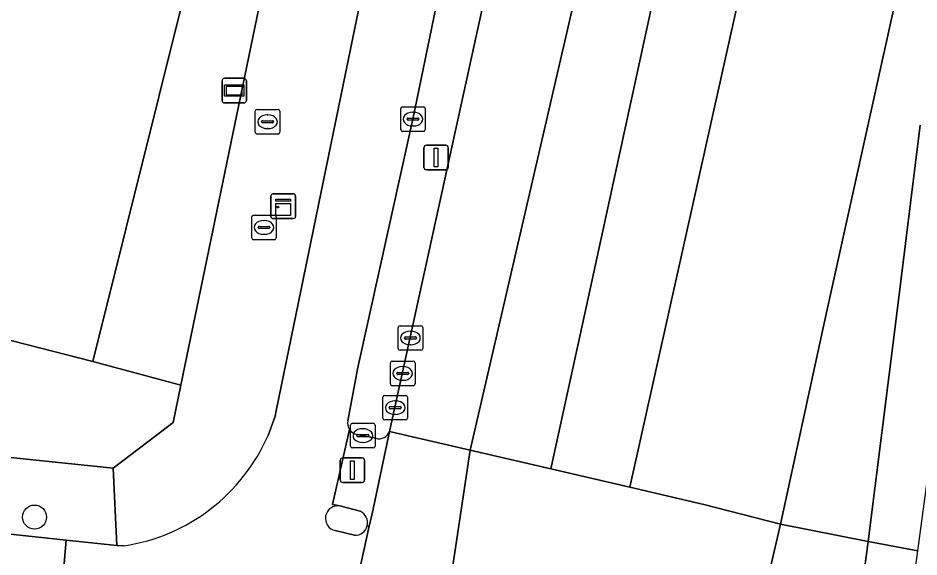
# Model space of a CAD drawing. Extents: x 161771 to 163125, y 382475 to 383179.
# Drawn here: x 163009.4 to 163046.07, y 382495.05 to 382516.98 of the extents above; entities that cross this region are included whole.
import ezdxf

# ---------------------------------------------------------------- set-up
doc = ezdxf.new("R2010")
doc.units = 0
for name, color, linetype in [('IMGEO_Berm_gesloten', 7, 'Continuous'), ('IMGEO_Berm_groen', 7, 'Continuous'), ('IMGEO_Boom', 7, 'Continuous'), ('IMGEO_Brandkraan', 7, 'Continuous'), ('IMGEO_Fietspad_gesloten', 7, 'Continuous'), ('IMGEO_Fietspad_open', 7, 'Continuous'), ('IMGEO_Kast', 7, 'Continuous'), ('IMGEO_Kolk', 7, 'Continuous'), ('IMGEO_Rijbaan_regionaal_gesloten', 7, 'Continuous'), ('IMGEO_Rioolput', 7, 'Continuous'), ('IMGEO_Terreindeel_gesloten', 7, 'Continuous'), ('IMGEO_Verkeersbordpaal', 7, 'Continuous'), ('IMGEO_Verkeerseiland_open', 7, 'Continuous'), ('IMGEO_Verkeersregelinstallatiepaal', 7, 'Continuous'), ('IMGEO_Verklikker', 7, 'Continuous'), ('IMGEO_Voetpad_open', 7, 'Continuous')]:
    doc.layers.add(name, color=color, linetype=linetype)

msp = doc.modelspace()

# ---------------------------------------------------------------- linework, layer by layer
at = {"layer": 'IMGEO_Berm_gesloten'}
msp.add_lwpolyline([(163085.808, 382697.375), (163084.839, 382697.583), (163080.675, 382678.66), (163074.573, 382651.19), (163069.59, 382628.557), (163062.679, 382597.162), (163055.744, 382565.749), (163050.52, 382542.19), (163049.44, 382537.321), (163047.048, 382526.523), (163045.764, 382520.643), (163042.312, 382505.001), (163040.438, 382496.39), (163044.005, 382495.679), (163045.134, 382504.639), (163046.123, 382512.629)], dxfattribs=at)
at = {"layer": 'IMGEO_Berm_groen'}
for points in [[(163025.291, 382568.616), (163028.602, 382567.802), (163012.447, 382503.008), (163016.029, 382502.044), (163029.491, 382567.093)], [(163033.357, 382551.537), (163031.845, 382544.131), (163031.765, 382543.291), (163028.616, 382528.113), (163025.475, 382512.871), (163023.232, 382502.762), (163022.825, 382500.598)], [(163024.525, 382500.164), (163031.418, 382531.598)], [(163023.201, 382500.039), (163023.966, 382499.88)]]:
    msp.add_lwpolyline(points, dxfattribs=at)
msp.add_lwpolyline([(163012.447, 382503.008), (163000, 382506.191), (162994.907, 382507.493), (162983.876, 382507.397), (162983.672, 382504.959), (162995.288, 382502.503), (162995.623, 382500.504), (163000, 382500.049), (163000.471, 382500), (163013.282, 382498.668), (163015.032, 382500), (163015.713, 382500.518), (163016.029, 382502.044)], close=True, dxfattribs=at)
for centre, radius, start, end in [((163023.285, 382500.5), 0.47, 167.9239, 213.7763), ((163023.279, 382500.496), 0.464, 213.8282, 260.2685), ((163024.093, 382500.323), 0.46, 254.0229, 339.8428)]:
    msp.add_arc(centre, radius, start, end, dxfattribs=at)
at = {"layer": 'IMGEO_Boom'}
msp.add_circle((163010.074, 382496.676), 0.489, dxfattribs=at)
at = {"layer": 'IMGEO_Brandkraan'}
for p, q in [((163019.134, 382513.263), (163019.986, 382513.263)), ((163019.059, 382512.337), (163019.059, 382513.189)), ((163019.547, 382513.043), (163019.572, 382513.043)), ((163020.06, 382513.189), (163020.06, 382512.337)), ((163019.318, 382512.757), (163019.318, 382512.769)), ((163019.756, 382512.72), (163019.358, 382512.72)), ((163019.361, 382512.806), (163019.759, 382512.806)), ((163019.802, 382512.769), (163019.802, 382512.757)), ((163019.986, 382512.263), (163019.134, 382512.263)), ((163019.57, 382512.483), (163019.545, 382512.483))]:
    msp.add_line(p, q, dxfattribs=at)
for points in [[(163019.134, 382513.263), (163019.986, 382513.263)], [(163019.059, 382512.337), (163019.059, 382513.189)], [(163020.06, 382513.189), (163020.06, 382512.337)], [(163019.986, 382512.263), (163019.134, 382512.263)]]:
    msp.add_lwpolyline(points, dxfattribs=at)
for centre, radius, start, end in [((163019.136, 382513.187), 0.0765, 91.552, 178.448), ((163019.136, 382513.187), 0.0765, 91.552, 178.448), ((163019.984, 382513.187), 0.0765, 1.552, 88.448), ((163019.984, 382513.187), 0.0765, 1.552, 88.448), ((163019.358, 382512.766), 0.0403, 85.8775, 175.7526), ((163019.355, 382512.756), 0.0366, 178.938, 274.7102), ((163019.759, 382512.763), 0.043, 264.8664, 352.4533), ((163019.763, 382512.768), 0.0386, 1.7309, 96.639), ((163019.136, 382512.339), 0.0765, 181.552, 268.448), ((163019.136, 382512.339), 0.0765, 181.552, 268.448), ((163019.984, 382512.339), 0.0765, 271.552, 358.448), ((163019.984, 382512.339), 0.0765, 271.552, 358.448)]:
    msp.add_arc(centre, radius, start, end, dxfattribs=at)
for centre, major_axis, ratio, start_param, end_param in [((163019.546, 382512.763), (-0.387, 0.002), 0.722429, 4.712389, 7.853982), ((163019.571, 382512.763), (-0.39, 0.002), 0.717154, 1.570796, 4.712389)]:
    msp.add_ellipse(centre, major_axis=major_axis, ratio=ratio, start_param=start_param, end_param=end_param, dxfattribs=at)
at = {"layer": 'IMGEO_Fietspad_gesloten'}
msp.add_lwpolyline([(162990.262, 382494.362), (163011.06, 382492.234), (163011.361, 382495.742), (163000, 382496.951), (162986.836, 382498.352)], dxfattribs=at)
at = {"layer": 'IMGEO_Fietspad_open'}
for points in [[(163034.118, 382551.565), (163033.589, 382568.56), (163033.42, 382566.736), (163030.95, 382554.744), (163019.914, 382500.999), (163019.869, 382500.783), (163019.579, 382500)], [(163022.825, 382500.598), (163023.232, 382502.762), (163025.475, 382512.871), (163028.616, 382528.113), (163031.765, 382543.291)], [(163022.507, 382497.13), (163022.206, 382497.193), (163022.894, 382500.238)], [(163023.094, 382495.942), (163022.314, 382496.123)], [(163022.942, 382492.898), (163023.701, 382496.302), (163023.614, 382496.32)], [(163013.716, 382495.506), (163013.427, 382495.522), (163011.361, 382495.742), (163011.06, 382492.234)]]:
    msp.add_lwpolyline(points, dxfattribs=at)
for centre, radius, start, end in [((163023.285, 382500.5), 0.47, 167.9239, 213.7763), ((163012.598, 382503.036), 7.612, 278.4435, 336.497), ((163022.427, 382496.623), 0.513, 80.9989, 257.3018), ((163023.135, 382496.432), 0.492, 265.1896, 346.8389)]:
    msp.add_arc(centre, radius, start, end, dxfattribs=at)
at = {"layer": 'IMGEO_Kast'}
for p, q in [((163019.696, 382508.902), (163019.696, 382509.743)), ((163019.696, 382509.743), (163019.696, 382508.902)), ((163019.771, 382509.827), (163020.612, 382509.827)), ((163020.612, 382509.827), (163019.771, 382509.827)), ((163020.696, 382509.752), (163020.696, 382508.911)), ((163020.696, 382508.911), (163020.696, 382509.752)), ((163020.621, 382508.827), (163019.78, 382508.827)), ((163019.78, 382508.827), (163020.621, 382508.827))]:
    msp.add_line(p, q, dxfattribs=at)
for points in [[(163019.891, 382509.617), (163020.491, 382509.617), (163020.491, 382509.532), (163019.891, 382509.532), (163019.891, 382509.617)], [(163019.891, 382509.442), (163020.491, 382509.442), (163020.491, 382508.953), (163019.891, 382508.953), (163019.891, 382509.442)]]:
    msp.add_lwpolyline(points, dxfattribs=at)
msp.add_circle((163019.975, 382509.291), 0.0377, dxfattribs=at)
for centre, start, end in [((163019.774, 382509.749), 92.4484, 184.2845), ((163019.774, 382509.749), 92.4484, 184.2845), ((163020.618, 382509.749), 2.4484, 94.2845), ((163020.618, 382509.749), 2.4484, 94.2845), ((163019.774, 382508.905), 182.4484, 274.2845), ((163019.774, 382508.905), 182.4484, 274.2845), ((163020.618, 382508.905), 272.4484, 4.2845), ((163020.618, 382508.905), 272.4484, 4.2845)]:
    msp.add_arc(centre, 0.0779, start, end, dxfattribs=at)
at = {"layer": 'IMGEO_Kolk'}
for p, q in [((163024.979, 382512.445), (163024.979, 382513.297)), ((163025.054, 382513.371), (163025.906, 382513.371)), ((163025.98, 382513.297), (163025.98, 382512.445)), ((163025.281, 382512.914), (163025.679, 382512.914)), ((163025.467, 382513.151), (163025.492, 382513.151)), ((163025.238, 382512.865), (163025.238, 382512.877)), ((163025.676, 382512.828), (163025.278, 382512.828)), ((163025.49, 382512.591), (163025.465, 382512.591)), ((163025.722, 382512.877), (163025.722, 382512.865)), ((163025.906, 382512.371), (163025.054, 382512.371)), ((163024.95, 382504.462), (163025.802, 382504.462)), ((163024.875, 382503.536), (163024.875, 382504.388)), ((163025.363, 382504.242), (163025.388, 382504.242)), ((163025.876, 382504.388), (163025.876, 382503.536)), ((163025.134, 382503.956), (163025.134, 382503.968)), ((163025.572, 382503.919), (163025.174, 382503.919)), ((163025.177, 382504.005), (163025.575, 382504.005)), ((163025.618, 382503.968), (163025.618, 382503.956)), ((163025.802, 382503.462), (163024.95, 382503.462)), ((163025.386, 382503.682), (163025.361, 382503.682)), ((163024.635, 382503.022), (163025.487, 382503.022)), ((163024.56, 382502.096), (163024.56, 382502.948)), ((163025.048, 382502.802), (163025.073, 382502.802)), ((163025.561, 382502.948), (163025.561, 382502.096)), ((163024.819, 382502.516), (163024.819, 382502.528)), ((163025.257, 382502.479), (163024.859, 382502.479)), ((163024.862, 382502.565), (163025.26, 382502.565)), ((163025.303, 382502.528), (163025.303, 382502.516)), ((163025.487, 382502.022), (163024.635, 382502.022)), ((163025.071, 382502.242), (163025.046, 382502.242)), ((163024.255, 382500.701), (163024.255, 382501.553)), ((163024.33, 382501.627), (163025.182, 382501.627)), ((163025.256, 382501.553), (163025.256, 382500.701)), ((163024.557, 382501.17), (163024.955, 382501.17)), ((163024.743, 382501.407), (163024.768, 382501.407)), ((163024.514, 382501.121), (163024.514, 382501.133)), ((163024.952, 382501.084), (163024.554, 382501.084)), ((163024.766, 382500.847), (163024.741, 382500.847)), ((163024.998, 382501.133), (163024.998, 382501.121)), ((163023.012, 382500.49), (163023.864, 382500.49)), ((163025.182, 382500.627), (163024.33, 382500.627)), ((163022.937, 382499.564), (163022.937, 382500.416)), ((163023.425, 382500.27), (163023.45, 382500.27)), ((163023.938, 382500.416), (163023.938, 382499.564)), ((163023.196, 382499.984), (163023.196, 382499.996)), ((163023.634, 382499.947), (163023.236, 382499.947)), ((163023.239, 382500.033), (163023.637, 382500.033)), ((163023.448, 382499.71), (163023.423, 382499.71)), ((163023.68, 382499.996), (163023.68, 382499.984)), ((163023.864, 382499.49), (163023.012, 382499.49))]:
    msp.add_line(p, q, dxfattribs=at)
for points in [[(163024.979, 382512.445), (163024.979, 382513.297)], [(163025.054, 382513.371), (163025.906, 382513.371)], [(163025.98, 382513.297), (163025.98, 382512.445)], [(163025.906, 382512.371), (163025.054, 382512.371)], [(163024.95, 382504.462), (163025.802, 382504.462)], [(163024.875, 382503.536), (163024.875, 382504.388)], [(163025.876, 382504.388), (163025.876, 382503.536)], [(163025.802, 382503.462), (163024.95, 382503.462)], [(163024.635, 382503.022), (163025.487, 382503.022)], [(163024.56, 382502.096), (163024.56, 382502.948)], [(163025.561, 382502.948), (163025.561, 382502.096)], [(163025.487, 382502.022), (163024.635, 382502.022)], [(163024.255, 382500.701), (163024.255, 382501.553)], [(163024.33, 382501.627), (163025.182, 382501.627)], [(163025.256, 382501.553), (163025.256, 382500.701)], [(163023.012, 382500.49), (163023.864, 382500.49)], [(163025.182, 382500.627), (163024.33, 382500.627)], [(163022.937, 382499.564), (163022.937, 382500.416)], [(163023.938, 382500.416), (163023.938, 382499.564)], [(163023.864, 382499.49), (163023.012, 382499.49)]]:
    msp.add_lwpolyline(points, dxfattribs=at)
for centre, radius, start, end in [((163025.056, 382513.295), 0.0765, 91.552, 178.448), ((163025.056, 382513.295), 0.0765, 91.552, 178.448), ((163025.904, 382513.295), 0.0765, 1.552, 88.448), ((163025.904, 382513.295), 0.0765, 1.552, 88.448), ((163025.278, 382512.874), 0.0403, 85.8775, 175.7526), ((163025.683, 382512.876), 0.0386, 1.7309, 96.639), ((163025.275, 382512.864), 0.0366, 178.938, 274.7102), ((163025.679, 382512.871), 0.043, 264.8664, 352.4533), ((163025.056, 382512.447), 0.0765, 181.552, 268.448), ((163025.056, 382512.447), 0.0765, 181.552, 268.448), ((163025.904, 382512.447), 0.0765, 271.552, 358.448), ((163025.904, 382512.447), 0.0765, 271.552, 358.448), ((163024.952, 382504.386), 0.0765, 91.552, 178.448), ((163024.952, 382504.386), 0.0765, 91.552, 178.448), ((163025.8, 382504.386), 0.0765, 1.552, 88.448), ((163025.8, 382504.386), 0.0765, 1.552, 88.448), ((163025.174, 382503.965), 0.0403, 85.8775, 175.7526), ((163025.171, 382503.955), 0.0366, 178.938, 274.7102), ((163025.575, 382503.962), 0.043, 264.8664, 352.4533), ((163025.579, 382503.967), 0.0386, 1.7309, 96.639), ((163024.952, 382503.538), 0.0765, 181.552, 268.448), ((163024.952, 382503.538), 0.0765, 181.552, 268.448), ((163025.8, 382503.538), 0.0765, 271.552, 358.448), ((163025.8, 382503.538), 0.0765, 271.552, 358.448), ((163024.637, 382502.946), 0.0765, 91.552, 178.448), ((163024.637, 382502.946), 0.0765, 91.552, 178.448), ((163025.485, 382502.946), 0.0765, 1.552, 88.448), ((163025.485, 382502.946), 0.0765, 1.552, 88.448), ((163024.859, 382502.525), 0.0403, 85.8775, 175.7526), ((163024.856, 382502.515), 0.0366, 178.938, 274.7102), ((163025.26, 382502.522), 0.043, 264.8664, 352.4533), ((163025.264, 382502.527), 0.0386, 1.7309, 96.639), ((163024.637, 382502.098), 0.0765, 181.552, 268.448), ((163024.637, 382502.098), 0.0765, 181.552, 268.448), ((163025.485, 382502.098), 0.0765, 271.552, 358.448), ((163025.485, 382502.098), 0.0765, 271.552, 358.448), ((163024.332, 382501.551), 0.0765, 91.552, 178.448), ((163024.332, 382501.551), 0.0765, 91.552, 178.448), ((163025.18, 382501.551), 0.0765, 1.552, 88.448), ((163025.18, 382501.551), 0.0765, 1.552, 88.448), ((163024.554, 382501.13), 0.0403, 85.8775, 175.7526), ((163024.959, 382501.132), 0.0386, 1.7309, 96.639), ((163024.551, 382501.12), 0.0366, 178.938, 274.7102), ((163024.955, 382501.127), 0.043, 264.8664, 352.4533), ((163023.014, 382500.414), 0.0765, 91.552, 178.448), ((163023.014, 382500.414), 0.0765, 91.552, 178.448), ((163023.862, 382500.414), 0.0765, 1.552, 88.448), ((163023.862, 382500.414), 0.0765, 1.552, 88.448), ((163024.332, 382500.703), 0.0765, 181.552, 268.448), ((163024.332, 382500.703), 0.0765, 181.552, 268.448), ((163025.18, 382500.703), 0.0765, 271.552, 358.448), ((163025.18, 382500.703), 0.0765, 271.552, 358.448), ((163023.236, 382499.993), 0.0403, 85.8775, 175.7526), ((163023.233, 382499.983), 0.0366, 178.938, 274.7102), ((163023.637, 382499.99), 0.043, 264.8664, 352.4533), ((163023.641, 382499.995), 0.0386, 1.7309, 96.639), ((163023.014, 382499.566), 0.0765, 181.552, 268.448), ((163023.014, 382499.566), 0.0765, 181.552, 268.448), ((163023.862, 382499.566), 0.0765, 271.552, 358.448), ((163023.862, 382499.566), 0.0765, 271.552, 358.448)]:
    msp.add_arc(centre, radius, start, end, dxfattribs=at)
for centre, major_axis, ratio, start_param, end_param in [((163025.466, 382512.871), (-0.387, 0.002), 0.722429, 4.712389, 7.853982), ((163025.491, 382512.871), (-0.39, 0.002), 0.717154, 1.570796, 4.712389), ((163025.362, 382503.962), (-0.387, 0.002), 0.722429, 4.712389, 7.853982), ((163025.387, 382503.962), (-0.39, 0.002), 0.717154, 1.570796, 4.712389), ((163025.047, 382502.522), (-0.387, 0.002), 0.722429, 4.712389, 7.853982), ((163025.072, 382502.522), (-0.39, 0.002), 0.717154, 1.570796, 4.712389), ((163024.742, 382501.127), (-0.387, 0.002), 0.722429, 4.712389, 7.853982), ((163024.767, 382501.127), (-0.39, 0.002), 0.717154, 1.570796, 4.712389), ((163023.424, 382499.99), (-0.387, 0.002), 0.722429, 4.712389, 7.853982), ((163023.449, 382499.99), (-0.39, 0.002), 0.717154, 1.570796, 4.712389)]:
    msp.add_ellipse(centre, major_axis=major_axis, ratio=ratio, start_param=start_param, end_param=end_param, dxfattribs=at)
at = {"layer": 'IMGEO_Rijbaan_regionaal_gesloten'}
for points in [[(163084.839, 382697.583), (163081.657, 382698.252), (163081.592, 382697.966), (163073.618, 382662.511), (163071.357, 382653.921), (163059.316, 382608.17), (163048.248, 382560.473), (163034.302, 382497.886), (163037.319, 382497.184), (163040.438, 382496.39), (163042.312, 382505.001), (163045.764, 382520.643), (163047.048, 382526.523), (163049.44, 382537.321), (163050.52, 382542.19), (163055.744, 382565.749), (163062.679, 382597.162), (163069.59, 382628.557), (163074.573, 382651.19), (163080.675, 382678.66)], [(163071.357, 382653.921), (163069.983, 382650.687), (163067.58, 382643.079), (163064.71, 382635.635), (163062.151, 382628.996), (163059.381, 382621.049), (163056.851, 382613.022), (163054.947, 382606.038), (163052.961, 382597.925), (163051.257, 382590.2), (163049.614, 382582.752), (163048.702, 382578.62), (163046.99, 382570.86), (163045.191, 382562.942), (163043.466, 382554.36), (163040.016, 382539.661), (163036.605, 382523.975), (163032.469, 382504.955), (163031.094, 382498.634), (163034.302, 382497.886), (163048.248, 382560.473), (163059.316, 382608.17)], [(163039.485, 382551.188), (163038.684, 382549.424), (163037.965, 382547.538), (163037.245, 382545.653), (163036.355, 382543.606), (163035.724, 382542.012), (163034.947, 382540.189), (163033.249, 382536.855), (163032.347, 382534.595), (163031.418, 382531.598), (163024.525, 382500.164), (163027.811, 382499.399), (163032.125, 382518.051), (163034.713, 382529.93), (163037.389, 382541.117)]]:
    msp.add_lwpolyline(points, close=True, dxfattribs=at)
for points in [[(163046.024, 382495.301), (163050.516, 382528.634), (163069.23, 382614.776), (163086.873, 382697.143), (163085.808, 382697.375), (163081.658, 382678.476), (163075.575, 382651.019), (163070.606, 382628.454), (163067.594, 382614.812), (163063.681, 382597.094), (163056.74, 382565.707), (163051.569, 382542.231), (163050.487, 382537.307), (163049.638, 382533.407)], [(163040.119, 382553.28), (163039.485, 382551.188), (163037.389, 382541.117), (163034.713, 382529.93), (163032.125, 382518.051), (163027.811, 382499.399), (163031.094, 382498.634), (163032.469, 382504.955), (163036.605, 382523.975), (163040.016, 382539.661), (163043.466, 382554.36)], [(163046.123, 382512.629), (163045.134, 382504.639), (163044.005, 382495.679), (163046.024, 382495.301)], [(163024.727, 382478.897), (163027.811, 382499.399), (163024.525, 382500.164), (163023.81, 382496.811), (163023.701, 382496.302), (163022.942, 382492.898), (163022.772, 382492.201)], [(163038.965, 382489.689), (163039.667, 382493.052), (163040.438, 382496.39), (163037.319, 382497.184), (163034.302, 382497.886), (163031.094, 382498.634), (163027.811, 382499.399), (163024.727, 382478.897)], [(163024.727, 382478.897), (163043.34, 382475.384), (163046.024, 382495.301), (163044.005, 382495.679), (163043.545, 382492.213), (163043.541, 382492.197), (163043.54, 382492.191), (163042.861, 382488.951), (163042.721, 382488.418)]]:
    msp.add_lwpolyline(points, dxfattribs=at)
at = {"layer": 'IMGEO_Rioolput'}
for p, q in [((163018.914, 382508.035), (163018.914, 382508.887)), ((163018.989, 382508.961), (163019.841, 382508.961)), ((163019.915, 382508.887), (163019.915, 382508.035)), ((163019.216, 382508.504), (163019.614, 382508.504)), ((163019.402, 382508.741), (163019.427, 382508.741)), ((163019.173, 382508.455), (163019.173, 382508.467)), ((163019.611, 382508.418), (163019.213, 382508.418)), ((163019.425, 382508.181), (163019.4, 382508.181)), ((163019.657, 382508.467), (163019.657, 382508.455)), ((163019.841, 382507.961), (163018.989, 382507.961))]:
    msp.add_line(p, q, dxfattribs=at)
for points in [[(163018.914, 382508.035), (163018.914, 382508.887)], [(163018.989, 382508.961), (163019.841, 382508.961)], [(163019.915, 382508.887), (163019.915, 382508.035)], [(163019.841, 382507.961), (163018.989, 382507.961)]]:
    msp.add_lwpolyline(points, dxfattribs=at)
for centre, radius, start, end in [((163018.991, 382508.885), 0.0765, 91.552, 178.448), ((163018.991, 382508.885), 0.0765, 91.552, 178.448), ((163019.839, 382508.885), 0.0765, 1.552, 88.448), ((163019.839, 382508.885), 0.0765, 1.552, 88.448), ((163019.213, 382508.464), 0.0403, 85.8775, 175.7526), ((163019.618, 382508.466), 0.0386, 1.7309, 96.639), ((163019.21, 382508.454), 0.0366, 178.938, 274.7102), ((163019.614, 382508.461), 0.043, 264.8664, 352.4533), ((163018.991, 382508.037), 0.0765, 181.552, 268.448), ((163018.991, 382508.037), 0.0765, 181.552, 268.448), ((163019.839, 382508.037), 0.0765, 271.552, 358.448), ((163019.839, 382508.037), 0.0765, 271.552, 358.448)]:
    msp.add_arc(centre, radius, start, end, dxfattribs=at)
for centre, major_axis, ratio, start_param, end_param in [((163019.401, 382508.461), (-0.387, 0.002), 0.722429, 4.712389, 7.853982), ((163019.426, 382508.461), (-0.39, 0.002), 0.717154, 1.570796, 4.712389)]:
    msp.add_ellipse(centre, major_axis=major_axis, ratio=ratio, start_param=start_param, end_param=end_param, dxfattribs=at)
at = {"layer": 'IMGEO_Terreindeel_gesloten'}
msp.add_lwpolyline([(162979.061, 382507.384), (162983.876, 382507.397), (162994.907, 382507.493), (163000, 382506.191), (163012.447, 382503.008), (163028.602, 382567.802), (163025.291, 382568.616)], dxfattribs=at)
at = {"layer": 'IMGEO_Verkeersbordpaal'}
for p, q in [((163026.023, 382511.807), (163026.813, 382511.807)), ((163026.813, 382511.807), (163026.023, 382511.807)), ((163025.923, 382510.907), (163025.923, 382511.707)), ((163025.923, 382511.707), (163025.923, 382510.907)), ((163026.913, 382511.707), (163026.913, 382510.907)), ((163026.913, 382510.907), (163026.913, 382511.707)), ((163026.813, 382510.807), (163026.023, 382510.807)), ((163026.023, 382510.807), (163026.813, 382510.807))]:
    msp.add_line(p, q, dxfattribs=at)
msp.add_lwpolyline([(163026.343, 382511.682), (163026.493, 382511.682), (163026.493, 382510.932), (163026.343, 382510.932), (163026.343, 382511.682)], dxfattribs=at)
for centre, start, end in [((163026.023, 382511.707), 90, 180), ((163026.023, 382511.707), 90, 180), ((163026.813, 382511.707), 0, 90), ((163026.813, 382511.707), 360, 90), ((163026.023, 382510.907), 180, 270), ((163026.023, 382510.907), 180, 270), ((163026.813, 382510.907), 270, 0), ((163026.813, 382510.907), 270, 0)]:
    msp.add_arc(centre, 0.1, start, end, dxfattribs=at)
at = {"layer": 'IMGEO_Verkeerseiland_open'}
for points in [[(163023.326, 382496.909), (163022.507, 382497.13)], [(163022.314, 382496.123), (163023.094, 382495.942)]]:
    msp.add_lwpolyline(points, dxfattribs=at)
for centre, radius, start, end in [((163022.427, 382496.623), 0.513, 80.9989, 257.3018), ((163023.113, 382496.44), 0.515, 346.511, 65.603), ((163023.135, 382496.432), 0.492, 265.1896, 346.8389)]:
    msp.add_arc(centre, radius, start, end, dxfattribs=at)
at = {"layer": 'IMGEO_Verkeersregelinstallatiepaal'}
for p, q in [((163022.517, 382498.186), (163022.517, 382498.986)), ((163022.517, 382498.986), (163022.517, 382498.186)), ((163022.617, 382499.086), (163023.407, 382499.086)), ((163023.407, 382499.086), (163022.617, 382499.086)), ((163023.507, 382498.986), (163023.507, 382498.186)), ((163023.507, 382498.186), (163023.507, 382498.986)), ((163023.407, 382498.086), (163022.617, 382498.086)), ((163022.617, 382498.086), (163023.407, 382498.086))]:
    msp.add_line(p, q, dxfattribs=at)
msp.add_lwpolyline([(163022.937, 382498.961), (163023.087, 382498.961), (163023.087, 382498.211), (163022.937, 382498.211), (163022.937, 382498.961)], dxfattribs=at)
for centre, start, end in [((163022.617, 382498.986), 90, 180), ((163022.617, 382498.986), 90, 180), ((163023.407, 382498.986), 0, 90), ((163023.407, 382498.986), 360, 90), ((163022.617, 382498.186), 180, 270), ((163022.617, 382498.186), 180, 270), ((163023.407, 382498.186), 270, 0), ((163023.407, 382498.186), 270, 0)]:
    msp.add_arc(centre, 0.1, start, end, dxfattribs=at)
at = {"layer": 'IMGEO_Verklikker'}
for p, q in [((163017.707, 382513.63), (163017.707, 382514.43)), ((163017.707, 382514.43), (163017.707, 382513.63)), ((163017.807, 382514.53), (163018.597, 382514.53)), ((163018.597, 382514.53), (163017.807, 382514.53)), ((163018.697, 382514.43), (163018.697, 382513.63)), ((163018.697, 382513.63), (163018.697, 382514.43)), ((163018.597, 382513.53), (163017.807, 382513.53)), ((163017.807, 382513.53), (163018.597, 382513.53))]:
    msp.add_line(p, q, dxfattribs=at)
for points in [[(163017.808, 382514.262), (163018.596, 382514.262), (163018.596, 382513.798), (163017.808, 382513.798), (163017.808, 382514.262)], [(163017.873, 382514.197), (163017.873, 382513.863), (163018.531, 382513.863), (163018.531, 382514.197), (163017.873, 382514.197)]]:
    msp.add_lwpolyline(points, dxfattribs=at)
for centre, start, end in [((163017.807, 382514.43), 90, 180), ((163017.807, 382514.43), 90, 180), ((163018.597, 382514.43), 0, 90), ((163018.597, 382514.43), 360, 90), ((163017.807, 382513.63), 180, 270), ((163017.807, 382513.63), 180, 270), ((163018.597, 382513.63), 270, 0), ((163018.597, 382513.63), 270, 0)]:
    msp.add_arc(centre, 0.1, start, end, dxfattribs=at)
at = {"layer": 'IMGEO_Voetpad_open'}
for points in [[(163019.579, 382500), (163019.869, 382500.783), (163019.914, 382500.999), (163030.95, 382554.744), (163033.42, 382566.736), (163033.589, 382568.56), (163033.43, 382573.135), (163033.415, 382573.537), (163033.489, 382576.917), (163029.365, 382577.465), (163029.565, 382570.143), (163029.576, 382568.087), (163029.548, 382567.603), (163029.491, 382567.093), (163016.029, 382502.044), (163015.713, 382500.518), (163015.032, 382500), (163013.282, 382498.668), (163013.427, 382495.522), (163013.716, 382495.506)], [(162986.836, 382498.352), (163000, 382496.951), (163011.361, 382495.742), (163013.427, 382495.522), (163013.282, 382498.668), (163000.471, 382500), (163000, 382500.049), (162995.623, 382500.504), (162995.544, 382500.512), (162995.44, 382499.25), (162991.816, 382499.496), (162991.908, 382500.896), (162986.415, 382501.477), (162978.302, 382503.438), (162964.424, 382506.837), (162926.127, 382516.218)], [(163022.894, 382500.238), (163022.206, 382497.193), (163022.507, 382497.13), (163023.326, 382496.909)], [(163023.614, 382496.32), (163023.701, 382496.302), (163023.81, 382496.811), (163024.525, 382500.164)], [(163023.966, 382499.88), (163023.201, 382500.039)], [(163044.005, 382495.679), (163040.438, 382496.39), (163039.667, 382493.052)], [(163043.541, 382492.197), (163043.545, 382492.213), (163044.005, 382495.679)]]:
    msp.add_lwpolyline(points, dxfattribs=at)
for centre, radius, start, end in [((163023.279, 382500.496), 0.464, 213.8282, 260.2685), ((163024.093, 382500.323), 0.46, 254.0229, 339.8428), ((163012.598, 382503.036), 7.612, 278.4435, 336.497), ((163023.113, 382496.44), 0.515, 346.511, 65.603)]:
    msp.add_arc(centre, radius, start, end, dxfattribs=at)

doc.saveas('drawing.dxf')
